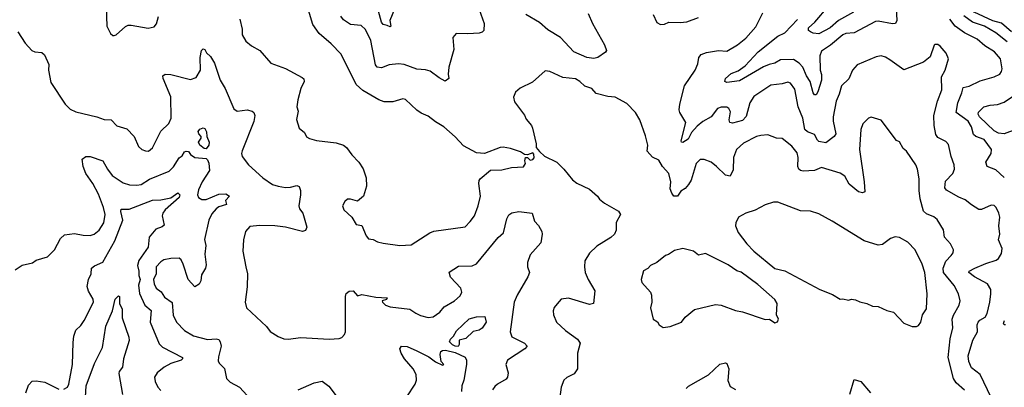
# Model space of a CAD drawing. Extents: x 1443846 to 1577407, y 839182 to 927291.
# Tile 416 of 535: x 1517708 to 1524666, y 900594 to 903192. Entities that reach past the tile are written whole.
import ezdxf

# ---------------------------------------------------------------- set-up
doc = ezdxf.new("R2010")
doc.units = 0

msp = doc.modelspace()

# ---------------------------------------------------------------- linework, layer by layer
at = {"layer": '0CON20XD'}
for points in [[(1524716.6, 903106.6), (1524645, 903165.9), (1524585, 903183.6), (1524453.6, 903245), (1524395.6, 903325), (1524305, 903410.6)], [(1520395, 901596.2), (1520475, 901601.2), (1520605, 901686), (1520635, 901696), (1520855, 901728.8), (1520892, 901765), (1520920.8, 901805), (1520948.1, 901875), (1520964.4, 901945), (1520952.5, 902035), (1520954.2, 902055), (1520962.8, 902067.2), (1521035, 902127.5), (1521115, 902130), (1521182.3, 902147.7), (1521267.3, 902152.7), (1521282.5, 902175), (1521277.5, 902195), (1521281.7, 902218.3), (1521297, 902217), (1521315, 902200), (1521335, 902203.3), (1521342.5, 902215), (1521341.7, 902241.7), (1521335, 902250), (1521295, 902237.5), (1521275, 902240), (1521247.3, 902257.3), (1521175, 902281.4), (1521125, 902290), (1521102.7, 902287.3), (1520993.2, 902246.8), (1520935, 902251.4), (1520845, 902300), (1520783.8, 902363.8), (1520705, 902435.6), (1520645, 902470.6), (1520595, 902510.6), (1520545, 902531.4), (1520515, 902552.9), (1520435, 902627.5), (1520415, 902632), (1520345, 902610.8), (1520282.2, 902612.2), (1520245, 902625.6), (1520131.4, 902691.4), (1520085, 902732.5), (1519978.9, 902948.9), (1519909.8, 903019.8), (1519823.1, 903095), (1519778, 903158), (1519719.5, 903355)], [(1520918.6, 903365), (1520988.8, 903165), (1520986.7, 903115), (1520975, 903103.3), (1520955, 903096), (1520875, 903090.8), (1520792.5, 903095), (1520768.8, 903065), (1520775, 902980), (1520739.5, 902855), (1520735.7, 902805.7), (1520741.2, 902775), (1520715, 902758), (1520671.2, 902781.2), (1520607.6, 902827.6), (1520575, 902837.1), (1520515, 902841.4), (1520425, 902875.5), (1520385, 902880.5), (1520318.6, 902871.4), (1520265, 902851.1), (1520234.3, 902855), (1520222.9, 902872.9), (1520190, 903045), (1520151.7, 903121.7), (1520119.6, 903149.6), (1520045, 903157.8), (1519995, 903189.4), (1519976, 903216)], [(1523898.8, 903325), (1523906.4, 903185), (1523897.5, 903165), (1523875, 903162.1), (1523775, 903180.5), (1523755, 903178.9), (1523605, 903098.6), (1523545, 903094.4), (1523525, 903085.4), (1523437.9, 903012.1), (1523375, 902968.1), (1523363.1, 902935), (1523363.5, 902835), (1523372.7, 902805), (1523374.5, 902765), (1523348.9, 902681.1), (1523335, 902660), (1523325, 902661.1), (1523314.8, 902674.8), (1523294, 902755), (1523267.1, 902795), (1523241.3, 902855), (1523216, 902885), (1523175, 902910), (1523085, 902908.5), (1523045, 902884.6), (1523005, 902876.1), (1522965, 902857.3), (1522795, 902760), (1522705, 902747.5), (1522690, 902755), (1522696.2, 902775), (1522735, 902810.7), (1522785, 902831.2), (1522834.5, 902865), (1522925.4, 902965), (1523065, 903074.7), (1523115, 903099.6), (1523205, 903192.1)], [(1518318.8, 903285), (1518323.3, 903145), (1518350, 903095), (1518365, 903080), (1518375, 903080), (1518390, 903085), (1518455, 903143.8), (1518475, 903152), (1518496.1, 903153.9), (1518615, 903130.8), (1518658.8, 903141.2), (1518675, 903162.5), (1518689.2, 903215)], [(1520361.6, 903278.4), (1520323.1, 903185), (1520330, 903145), (1520325, 903140), (1520305, 903151.2), (1520275, 903157.5), (1520264.1, 903175), (1520242.7, 903252.7)], [(1523599.2, 903245), (1523494.8, 903185.2), (1523435, 903134), (1523355, 903091.4), (1523315, 903095.6), (1523295, 903105.4), (1523282.5, 903115), (1523281.2, 903135), (1523326.8, 903175), (1523423.8, 903286.2)], [(1519262.9, 903195), (1519279.2, 903125), (1519278.8, 903085), (1519305, 903040), (1519345, 903006.2), (1519405, 902973.8), (1519483.3, 902885), (1519507.5, 902875), (1519586.8, 902846.8), (1519704.2, 902784.2), (1519715, 902772.5), (1519718.6, 902755), (1519693.6, 902706.4), (1519672, 902625), (1519666, 902575), (1519675.8, 902545), (1519663.9, 902486.1), (1519683.3, 902425), (1519720, 902395), (1519735, 902363.3), (1519755, 902351.2), (1519805, 902338.8), (1519945, 902322.5), (1519995, 902305.8), (1520017.6, 902287.6), (1520055.7, 902235.7), (1520103.8, 902185), (1520135, 902136.7), (1520157.1, 902075), (1520158, 902015), (1520136, 901945), (1520095, 901910), (1520045, 901924.3), (1520025, 901922.2), (1520005, 901905.8), (1519988.9, 901875), (1519998.5, 901848.5), (1520055.8, 901795.8), (1520084.3, 901744.3), (1520125, 901737.5), (1520155, 901663.8), (1520172.1, 901642.1), (1520205, 901638), (1520235, 901621.2), (1520275, 901611.2), (1520395, 901596.2)], [(1521724.4, 903235), (1521755.6, 903165), (1521841.4, 903015), (1521853.8, 902975), (1521848.3, 902961.7), (1521793.3, 902925), (1521765, 902917.5), (1521715, 902924.4), (1521624.3, 902964.3), (1521528.6, 903065), (1521439.2, 903119.2), (1521380.8, 903170.8), (1521285, 903228.5)], [(1522185, 903227.5), (1522210.7, 903170.7), (1522237, 903157)], [(1522237, 903157), (1522265, 903158.8), (1522295, 903174.3), (1522375, 903171.4), (1522423, 903177), (1522505, 903207.1)], [(1522481.4, 902835), (1522499.7, 902880.3), (1522505.8, 902925), (1522523.8, 902945), (1522560.9, 902959.1), (1522645, 902973.5), (1522705, 902968.9), (1522781.2, 903015), (1522838.3, 903061.7), (1522909.1, 903140.9), (1522960.2, 903239.8)], [(1524665.9, 902075.9), (1524605, 902129.6), (1524543.8, 902155), (1524534.5, 902185), (1524572.9, 902245), (1524574.4, 902275), (1524523.3, 902345), (1524465.3, 902365.3), (1524449.1, 902379.1), (1524434.7, 902435), (1524409.3, 902475), (1524325.8, 902535), (1524337.1, 902605), (1524366.7, 902675), (1524375, 902712.9), (1524417.4, 902722.6), (1524495, 902760), (1524595, 902787.8), (1524635, 902807.5), (1524646.7, 902825), (1524650.5, 902845), (1524637.8, 902915), (1524595.3, 902965.3), (1524527.8, 903007.8), (1524474.3, 903055), (1524385, 903099.1), (1524318.8, 903145), (1524281.8, 903195)], [(1524685, 903035.9), (1524605, 903099.4), (1524524.8, 903144.8), (1524441.8, 903175), (1524378.9, 903218.9)], [(1517694.4, 903105), (1517745.5, 903025.5), (1517793.8, 902975), (1517815, 902964), (1517865, 902958.6), (1517882.9, 902942.9), (1517914.2, 902875), (1517910, 902835), (1517928.3, 902748.3), (1518028.8, 902595), (1518065, 902558.8), (1518105, 902540), (1518252.5, 902505), (1518305, 902485.7), (1518355, 902484), (1518395, 902442.2), (1518465, 902420.8), (1518515.5, 902365.5), (1518546.6, 902296.6), (1518571.2, 902275), (1518595.7, 902265.7), (1518616.6, 902263.4), (1518645, 902286), (1518705.6, 902404.4), (1518761.3, 902458.7), (1518778.6, 902495), (1518776.6, 902646.6), (1518720.8, 902775), (1518718.8, 902795), (1518735, 902805.8), (1518775.9, 902804.1), (1518915, 902769.2), (1518955, 902784), (1518985.4, 902835), (1518982.2, 902925), (1518992.5, 902975), (1519005, 902985.6), (1519015, 902981.2), (1519027.3, 902957.3), (1519055, 902930.8), (1519083.5, 902885), (1519124.4, 902765), (1519159.2, 902705), (1519221.2, 902561.2), (1519245, 902545.6), (1519315, 902554.4), (1519350, 902545), (1519361.2, 902535), (1519368.8, 902515), (1519363.3, 902473.3), (1519280.8, 902265), (1519276, 902245), (1519280, 902225), (1519323.8, 902165), (1519426.2, 902075), (1519495, 902028), (1519535, 902014.4), (1519585, 902006.9), (1519621.3, 902008.7), (1519665, 902020), (1519682.3, 902012.3), (1519692, 901985), (1519692.9, 901952.9), (1519679.4, 901875), (1519684.3, 901855), (1519709.2, 901825), (1519735.8, 901725), (1519727, 901703), (1519705, 901694.4), (1519585, 901726.4), (1519510, 901735), (1519405, 901737.5), (1519335, 901730.8), (1519302.9, 901695), (1519288.6, 901635), (1519284.2, 901555), (1519305.7, 901445), (1519316.9, 901395), (1519315.7, 901304.3), (1519301.2, 901195), (1519310, 901155), (1519452.7, 901022.7), (1519478.3, 900988.3), (1519535, 900952), (1519575, 900936), (1519603.9, 900933.9), (1519695, 900945.8), (1519894.1, 900934.1), (1519965, 900938.8), (1519983.6, 900946.4), (1520003.6, 900966.4), (1520010, 900985), (1520010.5, 901235), (1520015, 901256), (1520035, 901272.5), (1520065, 901276), (1520095, 901240), (1520125, 901249.2), (1520225, 901230), (1520305, 901225.8), (1520300, 901215), (1520270, 901205), (1520272.5, 901195), (1520292.5, 901175), (1520325, 901162.5), (1520465, 901146), (1520506.7, 901116.7), (1520541.1, 901101.1), (1520595, 901087.5), (1520628.7, 901091.3), (1520676, 901125), (1520708.3, 901161.7), (1520781.2, 901205), (1520819.7, 901240.3), (1520832.5, 901265), (1520825.6, 901295), (1520752.4, 901372.4), (1520742.5, 901407.5), (1520809.7, 901450.3), (1520905, 901453.1), (1520935, 901467.1), (1521087.8, 901652.2), (1521127.3, 901685), (1521149.2, 901785), (1521165, 901811.9), (1521185, 901827.5), (1521235, 901836.5), (1521330, 901825), (1521345, 901766.7), (1521375, 901737.5), (1521396.7, 901695), (1521400, 901675), (1521390, 901615), (1521315, 901530), (1521295.7, 901475.7), (1521295.7, 901445.7), (1521309.2, 901405), (1521298.6, 901375), (1521223.6, 901245), (1521201.8, 901195), (1521174.4, 900985), (1521185, 900950.8), (1521275, 900905.6), (1521293.3, 900885), (1521277.5, 900865), (1521154, 900785), (1521144.2, 900755), (1521160, 900695), (1521155.8, 900665), (1521145, 900652), (1521083.4, 900616.6), (1521065, 900598.8), (1521048.8, 900575)], [(1524572.8, 900522.8), (1524495, 900683.1), (1524435, 900730.8), (1524415.8, 900775), (1524410.6, 900815), (1524443.8, 900926.2), (1524475.3, 900984.7), (1524474.6, 901035), (1524481.5, 901055), (1524492.1, 901067.9), (1524529.8, 901090.2), (1524543.5, 901115), (1524563.5, 901195), (1524571.5, 901255), (1524569.4, 901285), (1524545.9, 901325.9), (1524455.6, 901375), (1524415.8, 901405), (1524418, 901415), (1524458.6, 901435), (1524535, 901468.8), (1524608, 901492), (1524625.7, 901505), (1524645, 901540), (1524650.6, 901575), (1524625.8, 901635), (1524634.2, 901675), (1524626.9, 901735), (1524634.1, 901795.9), (1524628.1, 901825), (1524608.8, 901865), (1524595, 901878), (1524571.7, 901881.7), (1524505, 901851.4), (1524485, 901850.8), (1524432.8, 901882.8), (1524389.6, 901919.6), (1524345, 901936.4), (1524257.3, 901987.3), (1524245, 902003.3), (1524249.6, 902050.4), (1524302.9, 902105), (1524314.3, 902135), (1524311.9, 902165), (1524290, 902225), (1524270.5, 902310.5), (1524251.7, 902331.7), (1524195, 902360), (1524181.1, 902381.1), (1524171.1, 902445), (1524168.8, 902515), (1524194, 902616), (1524223.9, 902696.1), (1524221.4, 902788.6), (1524246.7, 902835), (1524272, 902915), (1524255.6, 902955.6), (1524213.3, 903005), (1524195, 903016.2), (1524175, 903016.2), (1524169.3, 903010.7), (1524142, 902928), (1524095, 902892), (1523955, 902836.2), (1523857.8, 902907.8), (1523825, 902927.1), (1523795, 902935.7), (1523760.3, 902929.7), (1523625, 902872), (1523594, 902835), (1523566.8, 902773.2), (1523515, 902723.8), (1523499.7, 902665), (1523477.9, 902615), (1523456.5, 902505), (1523456.5, 902475), (1523474.3, 902385), (1523464, 902365), (1523405, 902322.5), (1523355, 902331.9), (1523345, 902340), (1523325, 902380.8), (1523275, 902399.2), (1523256.7, 902415), (1523241.2, 902495), (1523209.7, 902575), (1523185, 902700), (1523155, 902744), (1523135, 902749.2), (1523095, 902738.1), (1523015, 902729.4), (1522895, 902648.2), (1522867.2, 902605), (1522842.1, 902507.9), (1522815, 902478.4), (1522745, 902461.2), (1522726.7, 902465), (1522722.2, 902485), (1522730.3, 902540.3), (1522720, 902565), (1522705, 902574), (1522665, 902572.5), (1522640, 902565), (1522594.6, 902505.4), (1522535, 902472.5), (1522495, 902439.1), (1522455, 902393.9), (1522431.9, 902348.1), (1522393.9, 902323.9), (1522385.4, 902325.4), (1522382.7, 902335), (1522415.6, 902465), (1522371.9, 902535), (1522368.1, 902555), (1522372.7, 902595), (1522405.4, 902725), (1522481.4, 902835)], [(1522305.5, 901995.5), (1522310, 902045), (1522295.6, 902105), (1522250, 902155), (1522225, 902198.8), (1522180, 902220), (1522143, 902263), (1522146.2, 902305), (1522130.5, 902370.5), (1522090, 902485), (1522060, 902535), (1521998.3, 902598.3), (1521915, 902643.8), (1521865, 902649.2), (1521781.1, 902671.1), (1521750, 902705), (1521702.1, 902722.1), (1521665.3, 902755.3), (1521635, 902772.5), (1521545, 902783.1), (1521455, 902826.2), (1521420.7, 902829.3), (1521330.5, 902749.5), (1521245, 902706.7), (1521210.7, 902679.3), (1521197.5, 902645), (1521205, 902610), (1521275, 902516.7), (1521287.9, 902487.9), (1521323.8, 902445), (1521331.4, 902425), (1521357.5, 902315), (1521358.3, 902288.3), (1521380.7, 902260.7), (1521416.4, 902226.4), (1521503.9, 902183.9), (1521553.3, 902135), (1521615, 902058.8), (1521645.8, 902035.8), (1521734.3, 901994.3), (1521790, 901945), (1521805, 901923.3), (1521840, 901895), (1521938.3, 901838.3), (1521953.8, 901815), (1521922.7, 901757.3), (1521922.5, 901705), (1521910, 901675), (1521885, 901652), (1521785, 901592), (1521735, 901541.2), (1521701.7, 901488.3), (1521698.6, 901445), (1521704.5, 901404.5), (1521725, 901356.2), (1521772.5, 901275), (1521763.6, 901186.4), (1521735, 901178.8), (1521585, 901224), (1521535, 901216.2), (1521505, 901183.3), (1521485, 901157.5), (1521476.7, 901135), (1521480, 901105), (1521501.2, 901055), (1521565, 900994.2), (1521649.2, 900935), (1521668.6, 900905), (1521650, 900835), (1521650.6, 900725), (1521625, 900690), (1521575, 900663.8), (1521553.8, 900645), (1521533.9, 900593.9), (1521524.2, 900525)], [(1524746.4, 902416.4), (1524665, 902385.9), (1524625, 902388.8), (1524595, 902405.4), (1524489.7, 902505), (1524480.6, 902525), (1524482.6, 902537.4), (1524520, 902575), (1524565, 902587.5), (1524617.4, 902592.6), (1524665, 902609.5), (1524765, 902677.1)], [(1524383.8, 900573.8), (1524325.7, 900625.7), (1524306.7, 900655), (1524269.4, 900805), (1524283.2, 900936.8), (1524301.5, 901015), (1524296.9, 901075), (1524306.6, 901103.4), (1524347.8, 901175), (1524353.3, 901205), (1524342.5, 901255), (1524312.4, 901312.4), (1524236.9, 901405), (1524234.7, 901435), (1524252.5, 901485), (1524290.8, 901525), (1524304, 901545), (1524306, 901565), (1524285, 901608.8), (1524242.5, 901655), (1524235, 901707.5), (1524190.7, 901780.7), (1524168, 901798), (1524115, 901819.4), (1524095, 901837.5), (1524071.2, 901925), (1524062.9, 901985), (1524064.1, 902065.9), (1524052.5, 902135), (1524040, 902165), (1523975, 902262.5), (1523951.2, 902281.2), (1523925, 902327.5), (1523905, 902337.5), (1523795, 902482.5), (1523725, 902503.3), (1523705, 902496.7), (1523666.2, 902455), (1523651.4, 902415), (1523642.2, 902275), (1523676.2, 902046.2), (1523679.2, 901975), (1523662.5, 901967.5), (1523635, 901976), (1523570.2, 902030.2), (1523538.6, 902085), (1523506.5, 902106.5), (1523375, 902148.1), (1523323.4, 902126.6), (1523245, 902121.3), (1523225, 902125.5), (1523212.5, 902135), (1523205.5, 902155), (1523207.8, 902217.8), (1523201.3, 902251.3), (1523165, 902298), (1523095, 902351.2), (1523055, 902354), (1522995, 902378), (1522945, 902374.2), (1522915, 902365.8), (1522821.7, 902318.3), (1522772.5, 902275), (1522753, 902217), (1522749.1, 902130.9), (1522727.5, 902085), (1522695, 902092), (1522632.9, 902155), (1522593.8, 902185), (1522545, 902204), (1522517.3, 902202.7), (1522488.6, 902175), (1522452.1, 902057.9), (1522435, 902025.8), (1522410.9, 901999.1), (1522380.9, 901979.1), (1522356.2, 901945), (1522330, 901945), (1522315, 901966.7), (1522305.5, 901995.5)], [(1519025, 902280), (1519012.3, 902282.3), (1518980, 902305), (1518970, 902325), (1518990, 902355), (1518990, 902365), (1518972.5, 902385), (1518968.3, 902401.7), (1518981.7, 902418.3), (1519005, 902426.2), (1519015, 902423.3), (1519028.6, 902398.6), (1519030, 902365), (1519046, 902325), (1519043.8, 902305), (1519025, 902280)], [(1517676.1, 901423.9), (1517725, 901457.5), (1517797, 901473), (1517825, 901492.5), (1517904.1, 901515.9), (1517954.2, 901565), (1517995, 901646), (1518025, 901672), (1518095, 901680.8), (1518155, 901668.1), (1518205, 901665.6), (1518233.7, 901676.3), (1518269.2, 901705), (1518303.1, 901755), (1518310.5, 901815), (1518300, 901865), (1518265, 901957.5), (1518224.8, 902034.8), (1518174.8, 902104.8), (1518156.2, 902155), (1518150, 902205), (1518175, 902225.7), (1518205, 902225.7), (1518295, 902194), (1518327.1, 902135), (1518360.3, 902090.3), (1518438.9, 902038.9), (1518483.7, 902023.7), (1518535, 902021.2), (1518565, 902026.8), (1518624.8, 902065.2), (1518765, 902121.1), (1518795, 902151.1), (1518834.2, 902215.8), (1518855, 902230), (1518871.6, 902258.4), (1518885, 902263.6), (1518899.5, 902259.5), (1518915, 902238), (1518945, 902217.5), (1519025, 902210), (1519035, 902202), (1519045, 902176.7), (1519047.8, 902125), (1518997.5, 902045), (1518970.5, 901989.5), (1518963.3, 901955), (1518971.4, 901935), (1518995, 901921.8), (1519025, 901921.4), (1519115, 901959.6), (1519165, 901960.6), (1519190, 901945), (1519162.5, 901915), (1519170, 901885), (1519115, 901869.1), (1519095, 901855.6), (1519065, 901820.8), (1519043.6, 901775), (1519012.4, 901637.6), (1519022.9, 901595), (1519015.7, 901535), (1519025, 901460), (1519020, 901435), (1518992.6, 901387.4), (1518987.1, 901345), (1518975, 901323.3), (1518945, 901304.2), (1518897.5, 901355), (1518863.8, 901465), (1518848.5, 901495), (1518835, 901505.5), (1518775, 901504.6), (1518725, 901493.5), (1518705, 901481.5), (1518672, 901445), (1518670.8, 901395), (1518652.8, 901355), (1518656.8, 901325), (1518672.9, 901295), (1518708.1, 901268.1), (1518730.4, 901230.4), (1518785, 901194), (1518792.6, 901102.6), (1518814.5, 901055), (1518872.9, 900995), (1518935, 900957.5), (1519035, 900932.7), (1519095, 900936.4), (1519115, 900930.8), (1519125.4, 900915.4), (1519130.9, 900885), (1519111.7, 900808.3), (1519110.3, 900780.3), (1519116, 900765), (1519155, 900726.7), (1519168.8, 900655), (1519195, 900629.2), (1519262, 900595), (1519315, 900536)], [(1518018.7, 900581.3), (1518044.5, 900595.5), (1518055.6, 900615), (1518080.9, 900755), (1518085, 900910), (1518090.6, 900955), (1518105, 900996.7), (1518140.3, 901029.7), (1518164.2, 901065), (1518228, 901195), (1518227.2, 901217.2), (1518193.3, 901273.3), (1518184.3, 901305.7), (1518192.9, 901355), (1518212, 901395), (1518215.8, 901435), (1518235, 901451.9), (1518295, 901478.6), (1518381, 901629), (1518435.4, 901775), (1518421.1, 901835), (1518425, 901853.3), (1518482.1, 901852.1), (1518645, 901916.7), (1518705, 901917.5), (1518775, 901932.8), (1518825, 901967.1), (1518838.9, 901955), (1518835, 901934.1), (1518735, 901848.2), (1518718.8, 901825), (1518715.5, 901805), (1518729.5, 901740.5), (1518715, 901728.8), (1518668.5, 901711.5), (1518622, 901655), (1518615.6, 901585), (1518549.2, 901490.8), (1518539.8, 901455), (1518549.2, 901415), (1518548.8, 901385), (1518559.4, 901355), (1518546.1, 901315), (1518555, 901256), (1518591.8, 901175), (1518636.1, 901136.1), (1518630, 901055), (1518692, 900902), (1518716.7, 900876.7), (1518858, 900805), (1518858.8, 900795), (1518848.8, 900785), (1518775, 900761.8), (1518727.5, 900735), (1518678, 900695), (1518660.8, 900665), (1518664.2, 900635), (1518684.3, 900595), (1518705, 900570.8)], [(1524045, 901022.5), (1524059.3, 901030.7), (1524076.7, 901055), (1524086.7, 901105), (1524115, 901147.5), (1524121.1, 901255), (1524103.1, 901405), (1524084.2, 901465), (1524036, 901565), (1523985, 901618.8), (1523925, 901652), (1523895, 901656), (1523862.5, 901645), (1523805, 901602.5), (1523775, 901597.5), (1523675, 901630), (1523448.7, 901768.7), (1523355, 901819.2), (1523295, 901837.5), (1523225, 901842), (1523065, 901902), (1523035, 901902), (1522975.9, 901884.1), (1522905, 901846.2), (1522840, 901825), (1522787.5, 901795), (1522767.5, 901755), (1522766.7, 901735), (1522785, 901687.5), (1522845, 901606.7), (1522895, 901556.7), (1523045, 901432.5), (1523115, 901416.2), (1523362.5, 901285), (1523450.7, 901250.7), (1523505, 901217.5), (1523525, 901220), (1523565, 901210), (1523585, 901216.7), (1523615, 901212.5), (1523645, 901197.5), (1523695, 901186.7), (1523735, 901166.7), (1523774.1, 901164.1), (1523835, 901135.7), (1523882.5, 901125), (1523955, 901047.5), (1524015, 901022.5), (1524045, 901022.5)], [(1522255, 901017.5), (1522305, 901022.5), (1522385, 901054), (1522410, 901090), (1522477.3, 901142.7), (1522625, 901179.2), (1522665, 901174), (1522765, 901136.2), (1522815, 901126.2), (1522975, 901072.5), (1523006.4, 901076.4), (1523045, 901050), (1523063, 901057), (1523070, 901075), (1523057, 901107), (1523060, 901185), (1523043.3, 901215), (1522925, 901321.4), (1522805, 901407.5), (1522775, 901417.5), (1522715, 901458.8), (1522555, 901539.5), (1522505, 901528), (1522470, 901555), (1522395, 901574), (1522335, 901560), (1522293.3, 901533.3), (1522272.5, 901525), (1522210, 901475), (1522165.9, 901454.1), (1522145.8, 901434.2), (1522115, 901416.7), (1522100, 901355), (1522104.2, 901335), (1522165, 901266.2), (1522172.5, 901245), (1522173.8, 901195), (1522166, 901155), (1522183.3, 901075), (1522215, 901057.5), (1522227.5, 901035), (1522255, 901017.5)], [(1518172, 900525), (1518176.5, 900603.5), (1518237.3, 900762.7), (1518291.9, 900875), (1518316.9, 901025), (1518364.4, 901135), (1518382.4, 901217.6), (1518405, 901240.8), (1518413.8, 901235), (1518412.9, 901185), (1518431.2, 901145), (1518432.5, 901085), (1518478.9, 900948.9), (1518480.9, 900925), (1518440, 900795), (1518434.3, 900735), (1518410, 900705), (1518407.7, 900692.3), (1518433, 900543)], [(1520805, 900882.5), (1520784, 900884), (1520765, 900893.8), (1520744.6, 900914.6), (1520751.8, 900935), (1520773.8, 900956.2), (1520795, 900992.5), (1520885, 901077.9), (1520935, 901092.9), (1520995, 901093.3), (1521003.8, 901055), (1520975, 901012.5), (1520955, 900997.8), (1520912.7, 900987.3), (1520861.2, 900938.8), (1520813.6, 900926.4), (1520813, 900897), (1520805, 900882.5)], [(1524675, 901034.7), (1524665, 901035.7), (1524659.1, 901045), (1524666.7, 901065)], [(1520444.1, 900525.9), (1520501.5, 900615), (1520512.7, 900645), (1520510, 900685), (1520488.1, 900725), (1520427.1, 900795), (1520402.5, 900835), (1520393.3, 900865), (1520406.1, 900883.9), (1520445, 900881.9), (1520515, 900851.5), (1520599.4, 900809.4), (1520645, 900774.6), (1520695, 900750), (1520705.6, 900754.4), (1520685.6, 900775.6), (1520680, 900825), (1520683.9, 900846.1), (1520695, 900854.4), (1520715.7, 900855.7), (1520785, 900838.8), (1520855, 900806), (1520866.2, 900786.2), (1520865.3, 900755.3), (1520845.2, 900644.8), (1520831.8, 900605), (1520828.7, 900565)], [(1522418.1, 900585), (1522435, 900601.5), (1522575, 900680.8), (1522655, 900758), (1522695, 900766.2), (1522705, 900762.5), (1522719.5, 900725), (1522712.4, 900642.4), (1522728.3, 900598.3), (1522765, 900577.5)], [(1517750, 900555), (1517770, 900610), (1517795, 900636.7), (1517825, 900640), (1517885, 900630.5), (1517985, 900581.5)], [(1519675, 900576), (1519787.5, 900625), (1519845, 900636), (1519891.7, 900601.7), (1519964.5, 900504.5)], [(1523574, 900545), (1523605, 900650), (1523652.5, 900635), (1523721.2, 900555)]]:
    msp.add_lwpolyline(points, dxfattribs=at)

doc.saveas('drawing.dxf')
